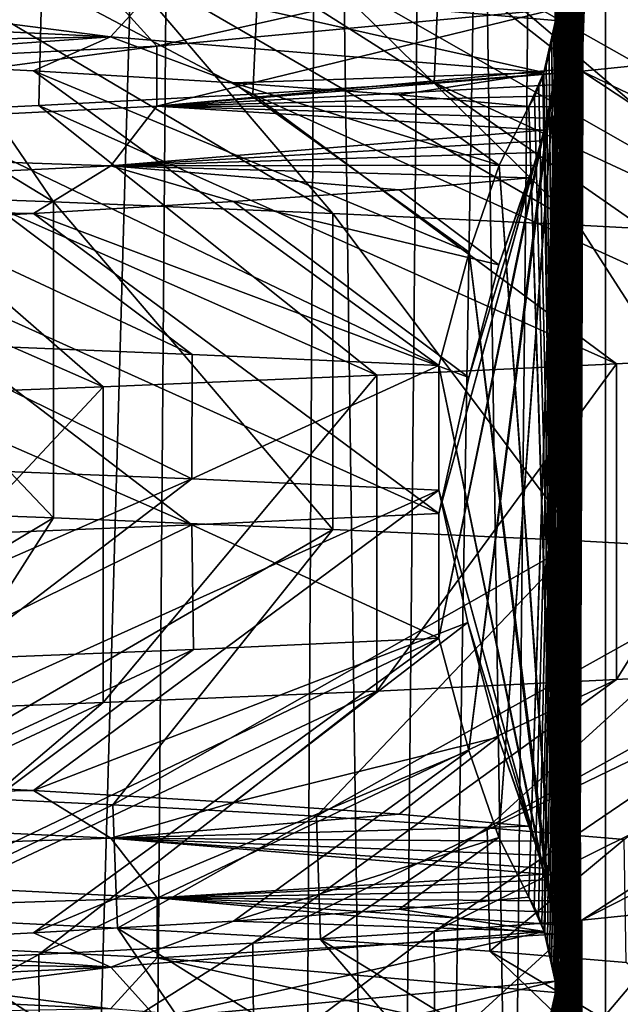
# Model space of a CAD drawing. Header units: millimetres. Extents: x -39.5 to 39.5, y -2 to 94.9.
# Tile 621 of 656: x 11.7 to 13, y 52 to 54. Entities that reach past the tile are written whole.
import ezdxf

# ---------------------------------------------------------------- set-up
doc = ezdxf.new("R2010")
doc.units = ezdxf.units.MM
doc.header["$LTSCALE"] = 65.185185
for name, color, linetype in [('12', 7, 'CONTINUOUS'), ('16', 7, 'CONTINUOUS'), ('175', 7, 'CONTINUOUS'), ('176', 7, 'CONTINUOUS'), ('177', 7, 'CONTINUOUS'), ('460', 7, 'CONTINUOUS'), ('47', 7, 'CONTINUOUS'), ('51', 7, 'CONTINUOUS'), ('528', 7, 'CONTINUOUS'), ('529', 7, 'CONTINUOUS'), ('618', 7, 'CONTINUOUS'), ('619', 7, 'CONTINUOUS'), ('620', 7, 'CONTINUOUS'), ('71', 7, 'CONTINUOUS')]:
    doc.layers.add(name, color=color, linetype=linetype)

msp = doc.modelspace()

# ---------------------------------------------------------------- linework, layer by layer
at = {"layer": '12', "color": 7, "linetype": 'Continuous'}
for points in [[(12.4134, 38.2987, -11.3315), (12.7232, 71, -11.4175), (13.0025, 38.2974, -10.6503), (12.4134, 38.2987, -11.3315)], [(12.7232, 71, -11.4175), (13.4463, 71, -10.5564), (13.0025, 38.2974, -10.6503), (12.7232, 71, -11.4175)]]:
    msp.add_3dface(points, dxfattribs=at)
at = {"layer": '16', "color": 7, "linetype": 'Continuous'}
for points in [[(13.1434, 54.1752, 2.6096), (13.1357, 53.9213, 2.6484), (12.9113, 54.1514, 3.5859), (13.1434, 54.1752, 2.6096)], [(12.9113, 54.1514, 3.5859), (12.9018, 53.8975, 3.62), (12.609, 54.1277, 4.5358), (12.9113, 54.1514, 3.5859)], [(13.1357, 53.9213, 2.6484), (12.9018, 53.8975, 3.62), (12.9113, 54.1514, 3.5859), (13.1357, 53.9213, 2.6484)], [(12.609, 54.1277, 4.5358), (12.5976, 53.8739, 4.5672), (12.2362, 54.104, 5.4622), (12.609, 54.1277, 4.5358)], [(12.9018, 53.8975, 3.62), (12.5976, 53.8739, 4.5672), (12.609, 54.1277, 4.5358), (12.9018, 53.8975, 3.62)], [(12.2362, 54.104, 5.4622), (12.2245, 53.8503, 5.4883), (11.7904, 54.08, 6.3676), (12.2362, 54.104, 5.4622)], [(12.5976, 53.8739, 4.5672), (12.2245, 53.8503, 5.4883), (12.2362, 54.104, 5.4622), (12.5976, 53.8739, 4.5672)], [(11.7904, 54.08, 6.3676), (11.2783, 53.803, 7.2359), (11.2739, 54.0559, 7.2428), (11.7904, 54.08, 6.3676)], [(11.784, 53.8266, 6.3795), (11.2783, 53.803, 7.2359), (11.7904, 54.08, 6.3676), (11.784, 53.8266, 6.3795)], [(12.2245, 53.8503, 5.4883), (11.784, 53.8266, 6.3795), (11.7904, 54.08, 6.3676), (12.2245, 53.8503, 5.4883)], [(11.4524, 52.4114, -6.9572), (11.4587, 52.1581, -6.9469), (11.9362, 52.3878, -6.0899), (11.4524, 52.4114, -6.9572)], [(11.4587, 52.1581, -6.9469), (11.946, 52.1343, -6.0707), (11.9362, 52.3878, -6.0899), (11.4587, 52.1581, -6.9469)], [(11.9362, 52.3878, -6.0899), (11.946, 52.1343, -6.0707), (12.3553, 52.3642, -5.1871), (11.9362, 52.3878, -6.0899)], [(11.946, 52.1343, -6.0707), (12.3636, 52.1106, -5.1674), (12.3553, 52.3642, -5.1871), (11.946, 52.1343, -6.0707)], [(12.3553, 52.3642, -5.1871), (12.3636, 52.1106, -5.1674), (12.7067, 52.3405, -4.2544), (12.3553, 52.3642, -5.1871)], [(12.3636, 52.1106, -5.1674), (12.7123, 52.087, -4.2375), (12.7067, 52.3405, -4.2544), (12.3636, 52.1106, -5.1674)], [(12.7067, 52.3405, -4.2544), (12.7123, 52.087, -4.2375), (12.9884, 52.3167, -3.2956), (12.7067, 52.3405, -4.2544)], [(12.7123, 52.087, -4.2375), (12.9928, 52.0633, -3.2782), (12.9884, 52.3167, -3.2956), (12.7123, 52.087, -4.2375)], [(13.1357, 52.1743, 2.6484), (12.9019, 51.8975, 3.6196), (12.9018, 52.1506, 3.62), (13.1357, 52.1743, 2.6484)], [(13.1346, 51.9211, 2.6536), (12.9019, 51.8975, 3.6196), (13.1357, 52.1743, 2.6484), (13.1346, 51.9211, 2.6536)], [(12.9018, 52.1506, 3.62), (12.5989, 51.874, 4.5637), (12.5976, 52.1269, 4.5672), (12.9018, 52.1506, 3.62)], [(12.9019, 51.8975, 3.6196), (12.5989, 51.874, 4.5637), (12.9018, 52.1506, 3.62), (12.9019, 51.8975, 3.6196)], [(12.5976, 52.1269, 4.5672), (12.2266, 51.8504, 5.4836), (12.2245, 52.1033, 5.4883), (12.5976, 52.1269, 4.5672)], [(12.5989, 51.874, 4.5637), (12.2266, 51.8504, 5.4836), (12.5976, 52.1269, 4.5672), (12.5989, 51.874, 4.5637)], [(12.2245, 52.1033, 5.4883), (11.7853, 51.8267, 6.377), (11.784, 52.0797, 6.3795), (12.2245, 52.1033, 5.4883)], [(12.2266, 51.8504, 5.4836), (11.7853, 51.8267, 6.377), (12.2245, 52.1033, 5.4883), (12.2266, 51.8504, 5.4836)], [(11.7853, 51.8267, 6.377), (11.2775, 51.803, 7.2373), (11.784, 52.0797, 6.3795), (11.7853, 51.8267, 6.377)], [(11.784, 52.0797, 6.3795), (11.2775, 51.803, 7.2373), (11.2783, 52.0561, 7.2359), (11.784, 52.0797, 6.3795)]]:
    msp.add_3dface(points, dxfattribs=at)
at = {"layer": '175', "color": 7, "linetype": 'Continuous'}
for points in [[(11.4524, 54.1584, -6.9572), (10.906, 54.1819, -7.7858), (11.8146, 53.6282, -8.1448), (11.4524, 54.1584, -6.9572)], [(11.8146, 53.6282, -8.1448), (10.906, 54.1819, -7.7858), (11.1742, 53.652, -9.0033), (11.8146, 53.6282, -8.1448)], [(11.9362, 54.1348, -6.0899), (11.4524, 54.1584, -6.9572), (12.3892, 53.6045, -7.2409), (11.9362, 54.1348, -6.0899)], [(12.3892, 53.6045, -7.2409), (11.4524, 54.1584, -6.9572), (11.8146, 53.6282, -8.1448), (12.3892, 53.6045, -7.2409)], [(12.3553, 54.1111, -5.1871), (11.9362, 54.1348, -6.0899), (12.8948, 53.5807, -6.2966), (12.3553, 54.1111, -5.1871)], [(12.8948, 53.5807, -6.2966), (11.9362, 54.1348, -6.0899), (12.3892, 53.6045, -7.2409), (12.8948, 53.5807, -6.2966)], [(12.7067, 54.0874, -4.2544), (12.3553, 54.1111, -5.1871), (13.3285, 53.5569, -5.3173), (12.7067, 54.0874, -4.2544)], [(13.3285, 53.5569, -5.3173), (12.3553, 54.1111, -5.1871), (12.8948, 53.5807, -6.2966), (13.3285, 53.5569, -5.3173)], [(12.9884, 54.0637, -3.2956), (12.7067, 54.0874, -4.2544), (13.688, 53.5332, -4.3083), (12.9884, 54.0637, -3.2956)], [(13.688, 53.5332, -4.3083), (12.7067, 54.0874, -4.2544), (13.3285, 53.5569, -5.3173), (13.688, 53.5332, -4.3083)], [(12.9018, 53.8975, 3.62), (13.1357, 53.9213, 2.6484), (14.0114, 53.3668, 3.0989), (12.9018, 53.8975, 3.62)], [(12.5976, 53.8739, 4.5672), (12.9018, 53.8975, 3.62), (13.7412, 53.3431, 4.1354), (12.5976, 53.8739, 4.5672)], [(13.7412, 53.3431, 4.1354), (12.9018, 53.8975, 3.62), (14.0114, 53.3668, 3.0989), (13.7412, 53.3431, 4.1354)], [(12.2245, 53.8503, 5.4883), (12.5976, 53.8739, 4.5672), (13.3945, 53.3193, 5.1488), (12.2245, 53.8503, 5.4883)], [(13.3945, 53.3193, 5.1488), (12.5976, 53.8739, 4.5672), (13.7412, 53.3431, 4.1354), (13.3945, 53.3193, 5.1488)], [(11.784, 53.8266, 6.3795), (12.2245, 53.8503, 5.4883), (12.9731, 53.2955, 6.1335), (11.784, 53.8266, 6.3795)], [(12.9731, 53.2955, 6.1335), (12.2245, 53.8503, 5.4883), (13.3945, 53.3193, 5.1488), (12.9731, 53.2955, 6.1335)], [(11.2783, 53.803, 7.2359), (11.784, 53.8266, 6.3795), (12.4795, 53.2718, 7.0841), (11.2783, 53.803, 7.2359)], [(12.4795, 53.2718, 7.0841), (11.784, 53.8266, 6.3795), (12.9731, 53.2955, 6.1335), (12.4795, 53.2718, 7.0841)], [(10.7065, 53.7792, 8.058), (11.2783, 53.803, 7.2359), (11.9164, 53.248, 7.9952), (10.7065, 53.7792, 8.058)], [(11.9164, 53.248, 7.9952), (11.2783, 53.803, 7.2359), (12.4795, 53.2718, 7.0841), (11.9164, 53.248, 7.9952)], [(11.2868, 53.2242, 8.8617), (10.7065, 53.7792, 8.058), (11.9164, 53.248, 7.9952), (11.2868, 53.2242, 8.8617)], [(11.946, 52.1343, -6.0707), (11.4587, 52.1581, -6.9469), (12.3018, 51.6083, -7.3884), (11.946, 52.1343, -6.0707)], [(12.3018, 51.6083, -7.3884), (11.4587, 52.1581, -6.9469), (11.7164, 51.632, -8.2854), (12.3018, 51.6083, -7.3884)], [(12.3636, 52.1106, -5.1674), (11.946, 52.1343, -6.0707), (12.8186, 51.5845, -6.4502), (12.3636, 52.1106, -5.1674)], [(12.8186, 51.5845, -6.4502), (11.946, 52.1343, -6.0707), (12.3018, 51.6083, -7.3884), (12.8186, 51.5845, -6.4502)], [(12.7123, 52.087, -4.2375), (12.3636, 52.1106, -5.1674), (13.264, 51.5607, -5.4761), (12.7123, 52.087, -4.2375)], [(13.264, 51.5607, -5.4761), (12.3636, 52.1106, -5.1674), (12.8186, 51.5845, -6.4502), (13.264, 51.5607, -5.4761)], [(12.9928, 52.0633, -3.2782), (12.7123, 52.087, -4.2375), (13.6355, 51.537, -4.4715), (12.9928, 52.0633, -3.2782)], [(13.6355, 51.537, -4.4715), (12.7123, 52.087, -4.2375), (13.264, 51.5607, -5.4761), (13.6355, 51.537, -4.4715)]]:
    msp.add_3dface(points, dxfattribs=at)
at = {"layer": '176', "color": 7, "linetype": 'Continuous'}
for points in [[(11.8146, 53.6282, -8.1448), (11.1742, 53.652, -9.0033), (11.8146, 52.9782, -8.1448), (11.8146, 53.6282, -8.1448)], [(11.8146, 52.9782, -8.1448), (11.1742, 53.652, -9.0033), (11.1742, 53.002, -9.0033), (11.8146, 52.9782, -8.1448)], [(12.3892, 53.6045, -7.2409), (11.8146, 53.6282, -8.1448), (12.3892, 52.9545, -7.2409), (12.3892, 53.6045, -7.2409)], [(12.3892, 52.9545, -7.2409), (11.8146, 53.6282, -8.1448), (11.8146, 52.9782, -8.1448), (12.3892, 52.9545, -7.2409)], [(12.8948, 53.5807, -6.2966), (12.3892, 53.6045, -7.2409), (12.8948, 52.9307, -6.2966), (12.8948, 53.5807, -6.2966)], [(12.8948, 52.9307, -6.2966), (12.3892, 53.6045, -7.2409), (12.3892, 52.9545, -7.2409), (12.8948, 52.9307, -6.2966)], [(13.3285, 53.5569, -5.3173), (12.8948, 53.5807, -6.2966), (13.3285, 52.9069, -5.3173), (13.3285, 53.5569, -5.3173)], [(13.3285, 52.9069, -5.3173), (12.8948, 53.5807, -6.2966), (12.8948, 52.9307, -6.2966), (13.3285, 52.9069, -5.3173)], [(12.9731, 53.2955, 6.1335), (13.3945, 53.3193, 5.1488), (12.9731, 52.6455, 6.1335), (12.9731, 53.2955, 6.1335)], [(12.9731, 52.6455, 6.1335), (13.3945, 53.3193, 5.1488), (13.3945, 52.6693, 5.1488), (12.9731, 52.6455, 6.1335)], [(12.4795, 53.2718, 7.0841), (12.9731, 53.2955, 6.1335), (12.4795, 52.6218, 7.0841), (12.4795, 53.2718, 7.0841)], [(12.4795, 52.6218, 7.0841), (12.9731, 53.2955, 6.1335), (12.9731, 52.6455, 6.1335), (12.4795, 52.6218, 7.0841)], [(11.9164, 53.248, 7.9952), (12.4795, 53.2718, 7.0841), (11.9164, 52.598, 7.9952), (11.9164, 53.248, 7.9952)], [(11.9164, 52.598, 7.9952), (12.4795, 53.2718, 7.0841), (12.4795, 52.6218, 7.0841), (11.9164, 52.598, 7.9952)], [(11.2868, 53.2242, 8.8617), (11.9164, 53.248, 7.9952), (11.2868, 52.5742, 8.8617), (11.2868, 53.2242, 8.8617)], [(11.2868, 52.5742, 8.8617), (11.9164, 53.248, 7.9952), (11.9164, 52.598, 7.9952), (11.2868, 52.5742, 8.8617)]]:
    msp.add_3dface(points, dxfattribs=at)
at = {"layer": '177', "color": 7, "linetype": 'Continuous'}
for points in [[(10.906, 52.435, -7.7858), (11.8146, 52.9782, -8.1448), (11.1742, 53.002, -9.0033), (10.906, 52.435, -7.7858)], [(10.906, 52.435, -7.7858), (11.4524, 52.4114, -6.9572), (11.8146, 52.9782, -8.1448), (10.906, 52.435, -7.7858)], [(11.4524, 52.4114, -6.9572), (12.3892, 52.9545, -7.2409), (11.8146, 52.9782, -8.1448), (11.4524, 52.4114, -6.9572)], [(11.4524, 52.4114, -6.9572), (11.9362, 52.3878, -6.0899), (12.3892, 52.9545, -7.2409), (11.4524, 52.4114, -6.9572)], [(11.9362, 52.3878, -6.0899), (12.8948, 52.9307, -6.2966), (12.3892, 52.9545, -7.2409), (11.9362, 52.3878, -6.0899)], [(11.9362, 52.3878, -6.0899), (12.3553, 52.3642, -5.1871), (12.8948, 52.9307, -6.2966), (11.9362, 52.3878, -6.0899)], [(12.3553, 52.3642, -5.1871), (13.3285, 52.9069, -5.3173), (12.8948, 52.9307, -6.2966), (12.3553, 52.3642, -5.1871)], [(12.3553, 52.3642, -5.1871), (12.7067, 52.3405, -4.2544), (13.3285, 52.9069, -5.3173), (12.3553, 52.3642, -5.1871)], [(12.7067, 52.3405, -4.2544), (13.688, 52.8832, -4.3083), (13.3285, 52.9069, -5.3173), (12.7067, 52.3405, -4.2544)], [(12.7067, 52.3405, -4.2544), (12.9884, 52.3167, -3.2956), (13.688, 52.8832, -4.3083), (12.7067, 52.3405, -4.2544)], [(13.1357, 52.1743, 2.6484), (12.9018, 52.1506, 3.62), (14.0114, 52.7168, 3.0989), (13.1357, 52.1743, 2.6484)], [(12.9018, 52.1506, 3.62), (13.7412, 52.6931, 4.1354), (14.0114, 52.7168, 3.0989), (12.9018, 52.1506, 3.62)], [(12.9018, 52.1506, 3.62), (12.5976, 52.1269, 4.5672), (13.7412, 52.6931, 4.1354), (12.9018, 52.1506, 3.62)], [(12.5976, 52.1269, 4.5672), (13.3945, 52.6693, 5.1488), (13.7412, 52.6931, 4.1354), (12.5976, 52.1269, 4.5672)], [(12.5976, 52.1269, 4.5672), (12.2245, 52.1033, 5.4883), (13.3945, 52.6693, 5.1488), (12.5976, 52.1269, 4.5672)], [(12.2245, 52.1033, 5.4883), (12.9731, 52.6455, 6.1335), (13.3945, 52.6693, 5.1488), (12.2245, 52.1033, 5.4883)], [(12.2245, 52.1033, 5.4883), (11.784, 52.0797, 6.3795), (12.9731, 52.6455, 6.1335), (12.2245, 52.1033, 5.4883)], [(11.784, 52.0797, 6.3795), (12.4795, 52.6218, 7.0841), (12.9731, 52.6455, 6.1335), (11.784, 52.0797, 6.3795)], [(11.784, 52.0797, 6.3795), (11.2783, 52.0561, 7.2359), (12.4795, 52.6218, 7.0841), (11.784, 52.0797, 6.3795)], [(11.2783, 52.0561, 7.2359), (11.9164, 52.598, 7.9952), (12.4795, 52.6218, 7.0841), (11.2783, 52.0561, 7.2359)], [(11.2783, 52.0561, 7.2359), (10.7065, 52.0323, 8.058), (11.9164, 52.598, 7.9952), (11.2783, 52.0561, 7.2359)], [(10.7065, 52.0323, 8.058), (11.2868, 52.5742, 8.8617), (11.9164, 52.598, 7.9952), (10.7065, 52.0323, 8.058)]]:
    msp.add_3dface(points, dxfattribs=at)
at = {"layer": '460', "linetype": 'Continuous'}
for points in [[(11.5255, 53.0814, -8.2948), (11.5267, 53.3377, -8.293), (12.0987, 53.0582, -7.4339), (11.5255, 53.0814, -8.2948)], [(11.5267, 53.3377, -8.293), (12.0994, 53.3145, -7.4326), (12.0987, 53.0582, -7.4339), (11.5267, 53.3377, -8.293)], [(12.0994, 53.3145, -7.4326), (12.6076, 53.2914, -6.5337), (12.0987, 53.0582, -7.4339), (12.0994, 53.3145, -7.4326)], [(12.6076, 53.2914, -6.5337), (12.6076, 53.035, -6.5337), (12.0987, 53.0582, -7.4339), (12.6076, 53.2914, -6.5337)], [(12.6076, 52.987, 6.5337), (12.099, 52.9638, 7.4332), (12.6076, 52.7306, 6.5337), (12.6076, 52.987, 6.5337)], [(12.099, 52.9638, 7.4332), (11.5263, 52.9407, 8.2936), (11.5338, 52.6846, 8.2832), (12.099, 52.9638, 7.4332)], [(12.1024, 52.7076, 7.4277), (12.099, 52.9638, 7.4332), (11.5338, 52.6846, 8.2832), (12.1024, 52.7076, 7.4277)], [(12.6076, 52.7306, 6.5337), (12.099, 52.9638, 7.4332), (12.1024, 52.7076, 7.4277), (12.6076, 52.7306, 6.5337)]]:
    msp.add_3dface(points, dxfattribs=at)
at = {"layer": '47', "color": 7, "linetype": 'Continuous'}
for points in [[(11.3428, 71, -13.2178), (12.1789, 71, -12.4517), (11.1708, 38.2971, -12.9442), (11.3428, 71, -13.2178)], [(11.1708, 38.2971, -12.9442), (12.1789, 71, -12.4517), (11.922, 38.2971, -12.2557), (11.1708, 38.2971, -12.9442)], [(12.1789, 71, -12.4517), (12.6296, 38.2987, -11.5253), (11.922, 38.2971, -12.2557), (12.1789, 71, -12.4517)], [(12.1789, 71, -12.4517), (12.9633, 71, -11.6328), (12.6296, 38.2987, -11.5253), (12.1789, 71, -12.4517)]]:
    msp.add_3dface(points, dxfattribs=at)
at = {"layer": '51', "color": 7, "linetype": 'Continuous'}
for points in [[(12.4517, 71, 12.1789), (11.6328, 71, 12.9633), (11.5253, 38.2987, 12.6296), (12.4517, 71, 12.1789)], [(12.4517, 71, 12.1789), (11.5253, 38.2987, 12.6296), (12.2557, 38.2971, 11.922), (12.4517, 71, 12.1789)], [(12.9442, 38.2971, 11.1708), (12.4517, 71, 12.1789), (12.2557, 38.2971, 11.922), (12.9442, 38.2971, 11.1708)], [(13.2178, 71, 11.3428), (12.4517, 71, 12.1789), (12.9442, 38.2971, 11.1708), (13.2178, 71, 11.3428)], [(13.586, 38.2987, 10.3807), (13.2178, 71, 11.3428), (12.9442, 38.2971, 11.1708), (13.586, 38.2987, 10.3807)]]:
    msp.add_3dface(points, dxfattribs=at)
at = {"layer": '528', "linetype": 'Continuous'}
for points in [[(12.8442, 48.0424, 2.0183), (12.95, 67), (12.8401, 48.0654, 2.0979), (12.8442, 48.0424, 2.0183)], [(12.8401, 48.0654, 2.0979), (12.95, 67), (12.8503, 49.9766, 1.9023), (12.8401, 48.0654, 2.0979)], [(12.8442, 50.0424, 2.0183), (12.95, 67), (12.8401, 50.0654, 2.0979), (12.8442, 50.0424, 2.0183)], [(12.8401, 50.0654, 2.0979), (12.95, 67), (12.8503, 51.9766, 1.9023), (12.8401, 50.0654, 2.0979)], [(12.8442, 52.0424, 2.0183), (12.95, 67), (12.8401, 52.0654, 2.0979), (12.8442, 52.0424, 2.0183)], [(12.8401, 52.0654, 2.0979), (12.95, 67), (12.8505, 53.9599, 1.899), (12.8401, 52.0654, 2.0979)], [(12.8475, 38.0187, 1.9567), (12.95, 67), (12.8436, 38.046, 2.0295), (12.8475, 38.0187, 1.9567)], [(12.8436, 38.046, 2.0295), (12.95, 67), (12.8503, 39.9766, 1.9023), (12.8436, 38.046, 2.0295)], [(12.8474, 44.0192, 1.958), (12.95, 67), (12.8438, 44.0451, 2.0267), (12.8474, 44.0192, 1.958)], [(12.8438, 44.0451, 2.0267), (12.95, 67), (12.8503, 45.9766, 1.9023), (12.8438, 44.0451, 2.0267)], [(12.8467, 40.0248, 1.9707), (12.95, 67), (12.8442, 40.0424, 2.0183), (12.8467, 40.0248, 1.9707)], [(12.8442, 40.0424, 2.0183), (12.95, 67), (12.8503, 41.9766, 1.9023), (12.8442, 40.0424, 2.0183)], [(12.8467, 42.0248, 1.9707), (12.95, 67), (12.8442, 42.0424, 2.0183), (12.8467, 42.0248, 1.9707)], [(12.8442, 42.0424, 2.0183), (12.95, 67), (12.8501, 43.9849, 1.907), (12.8442, 42.0424, 2.0183)], [(12.8467, 46.0248, 1.9707), (12.95, 67), (12.8442, 46.0424, 2.0183), (12.8467, 46.0248, 1.9707)], [(12.8442, 46.0424, 2.0183), (12.95, 67), (12.8503, 47.9766, 1.9023), (12.8442, 46.0424, 2.0183)], [(12.8467, 48.0248, 1.9707), (12.95, 67), (12.8442, 48.0424, 2.0183), (12.8467, 48.0248, 1.9707)], [(12.8467, 50.0248, 1.9707), (12.95, 67), (12.8442, 50.0424, 2.0183), (12.8467, 50.0248, 1.9707)], [(12.8467, 52.0248, 1.9707), (12.95, 67), (12.8442, 52.0424, 2.0183), (12.8467, 52.0248, 1.9707)], [(12.8478, 40.0153, 1.9499), (12.95, 67), (12.8467, 40.0248, 1.9707), (12.8478, 40.0153, 1.9499)], [(12.8478, 42.0153, 1.9499), (12.95, 67), (12.8467, 42.0248, 1.9707), (12.8478, 42.0153, 1.9499)], [(12.8478, 46.0153, 1.9499), (12.95, 67), (12.8467, 46.0248, 1.9707), (12.8478, 46.0153, 1.9499)], [(12.8478, 48.0153, 1.9499), (12.95, 67), (12.8467, 48.0248, 1.9707), (12.8478, 48.0153, 1.9499)], [(12.8478, 50.0153, 1.9499), (12.95, 67), (12.8467, 50.0248, 1.9707), (12.8478, 50.0153, 1.9499)], [(12.8478, 52.0153, 1.9499), (12.95, 67), (12.8467, 52.0248, 1.9707), (12.8478, 52.0153, 1.9499)], [(12.8501, 43.9849, 1.907), (12.95, 67), (12.8474, 44.0192, 1.958), (12.8501, 43.9849, 1.907)], [(12.95, 38), (12.95, 67), (12.8475, 38.0187, 1.9567), (12.95, 38)], [(12.8503, 39.9766, 1.9023), (12.95, 67), (12.8478, 40.0153, 1.9499), (12.8503, 39.9766, 1.9023)], [(12.8503, 41.9766, 1.9023), (12.95, 67), (12.8478, 42.0153, 1.9499), (12.8503, 41.9766, 1.9023)], [(12.8503, 45.9766, 1.9023), (12.95, 67), (12.8478, 46.0153, 1.9499), (12.8503, 45.9766, 1.9023)], [(12.8503, 47.9766, 1.9023), (12.95, 67), (12.8478, 48.0153, 1.9499), (12.8503, 47.9766, 1.9023)], [(12.8503, 49.9766, 1.9023), (12.95, 67), (12.8478, 50.0153, 1.9499), (12.8503, 49.9766, 1.9023)], [(12.8503, 51.9766, 1.9023), (12.95, 67), (12.8478, 52.0153, 1.9499), (12.8503, 51.9766, 1.9023)], [(12.8505, 53.9599, 1.899), (12.95, 67), (12.8488, 54.0048, 1.9309), (12.8505, 53.9599, 1.899)], [(12.7927, 52.1975, 3.001), (12.8034, 52.1788, 2.798), (12.8505, 53.9599, 1.899), (12.7927, 52.1975, 3.001)], [(12.8487, 53.9204, 1.9337), (12.7927, 52.1975, 3.001), (12.8505, 53.9599, 1.899), (12.8487, 53.9204, 1.9337)], [(12.8034, 52.1788, 2.798), (12.8122, 52.1593, 2.6303), (12.8505, 53.9599, 1.899), (12.8034, 52.1788, 2.798)], [(12.8122, 52.1593, 2.6303), (12.8194, 52.1403, 2.4914), (12.8505, 53.9599, 1.899), (12.8122, 52.1593, 2.6303)], [(12.8194, 52.1403, 2.4914), (12.8238, 52.1273, 2.4074), (12.8505, 53.9599, 1.899), (12.8194, 52.1403, 2.4914)], [(12.8238, 52.1273, 2.4074), (12.8255, 52.1219, 2.3749), (12.8505, 53.9599, 1.899), (12.8238, 52.1273, 2.4074)], [(12.8255, 52.1219, 2.3749), (12.8308, 52.1041, 2.2745), (12.8505, 53.9599, 1.899), (12.8255, 52.1219, 2.3749)], [(12.8308, 52.1041, 2.2745), (12.8355, 52.0857, 2.184), (12.8505, 53.9599, 1.899), (12.8308, 52.1041, 2.2745)], [(12.8355, 52.0857, 2.184), (12.8401, 52.0654, 2.0979), (12.8505, 53.9599, 1.899), (12.8355, 52.0857, 2.184)], [(12.7307, 52.3204, 4.1854), (12.7927, 52.1975, 3.001), (12.8487, 53.9204, 1.9337), (12.7307, 52.3204, 4.1854)], [(12.8467, 53.8998, 1.9717), (12.7307, 52.3204, 4.1854), (12.8487, 53.9204, 1.9337), (12.8467, 53.8998, 1.9717)], [(12.6689, 52.4998, 5.3634), (12.7307, 52.3204, 4.1854), (12.8458, 53.8928, 1.9874), (12.6689, 52.4998, 5.3634)], [(12.8426, 53.869, 2.0498), (12.6689, 52.4998, 5.3634), (12.8458, 53.8928, 1.9874), (12.8426, 53.869, 2.0498)], [(12.8458, 53.8928, 1.9874), (12.7307, 52.3204, 4.1854), (12.8467, 53.8998, 1.9717), (12.8458, 53.8928, 1.9874)], [(12.8388, 53.8463, 2.1218), (12.6689, 52.4998, 5.3634), (12.8426, 53.869, 2.0498), (12.8388, 53.8463, 2.1218)], [(12.8345, 53.8237, 2.2042), (12.6689, 52.4998, 5.3634), (12.8388, 53.8463, 2.1218), (12.8345, 53.8237, 2.2042)], [(12.6076, 52.7306, 6.5337), (12.6689, 52.4998, 5.3634), (12.8345, 53.8237, 2.2042), (12.6076, 52.7306, 6.5337)], [(12.8296, 53.8008, 2.2977), (12.6076, 52.7306, 6.5337), (12.8345, 53.8237, 2.2042), (12.8296, 53.8008, 2.2977)], [(12.8237, 53.776, 2.4102), (12.6076, 52.7306, 6.5337), (12.8296, 53.8008, 2.2977), (12.8237, 53.776, 2.4102)], [(12.8179, 53.754, 2.5202), (12.6076, 52.7306, 6.5337), (12.8237, 53.776, 2.4102), (12.8179, 53.754, 2.5202)], [(12.6076, 52.987, 6.5337), (12.6076, 52.7306, 6.5337), (12.8179, 53.754, 2.5202), (12.6076, 52.987, 6.5337)], [(12.8109, 53.7297, 2.6536), (12.6076, 52.987, 6.5337), (12.8179, 53.754, 2.5202), (12.8109, 53.7297, 2.6536)], [(12.6688, 53.2668, 5.3656), (12.6076, 52.987, 6.5337), (12.8109, 53.7297, 2.6536), (12.6688, 53.2668, 5.3656)], [(12.8027, 53.7042, 2.8112), (12.6688, 53.2668, 5.3656), (12.8109, 53.7297, 2.6536), (12.8027, 53.7042, 2.8112)], [(12.7306, 53.4992, 4.1865), (12.6688, 53.2668, 5.3656), (12.8027, 53.7042, 2.8112), (12.7306, 53.4992, 4.1865)], [(12.7927, 53.6778, 3.001), (12.7306, 53.4992, 4.1865), (12.8027, 53.7042, 2.8112), (12.7927, 53.6778, 3.001)]]:
    msp.add_3dface(points, dxfattribs=at)
at = {"layer": '529', "linetype": 'Continuous'}
for points in [[(12.8452, 67, -2.0005), (12.95, 67), (12.95, 38), (12.8452, 67, -2.0005)], [(12.8452, 67, -2.0005), (12.95, 38), (12.85, 64.0799, -1.9079), (12.8452, 67, -2.0005)], [(12.85, 64.0799, -1.9079), (12.95, 38), (12.8499, 64.0335, -1.9103), (12.85, 64.0799, -1.9079)], [(12.8499, 64.0335, -1.9103), (12.95, 38), (12.8473, 64.0017, -1.9603), (12.8499, 64.0335, -1.9103)], [(12.8473, 64.0017, -1.9603), (12.95, 38), (12.844, 63.9781, -2.023), (12.8473, 64.0017, -1.9603)], [(12.844, 63.9781, -2.023), (12.95, 38), (12.8501, 62.0769, -1.9058), (12.844, 63.9781, -2.023)], [(12.8501, 62.0769, -1.9058), (12.95, 38), (12.8497, 62.0307, -1.913), (12.8501, 62.0769, -1.9058)], [(12.8497, 62.0307, -1.913), (12.95, 38), (12.8471, 62, -1.9643), (12.8497, 62.0307, -1.913)], [(12.8471, 62, -1.9643), (12.95, 38), (12.8437, 61.9765, -2.0279), (12.8471, 62, -1.9643)], [(12.8437, 61.9765, -2.0279), (12.95, 38), (12.85, 60.0799, -1.9079), (12.8437, 61.9765, -2.0279)], [(12.85, 60.0799, -1.9079), (12.95, 38), (12.8499, 60.0335, -1.9103), (12.85, 60.0799, -1.9079)], [(12.8499, 60.0335, -1.9103), (12.95, 38), (12.8473, 60.0017, -1.9603), (12.8499, 60.0335, -1.9103)], [(12.8473, 60.0017, -1.9603), (12.95, 38), (12.844, 59.978, -2.023), (12.8473, 60.0017, -1.9603)], [(12.844, 59.978, -2.023), (12.95, 38), (12.85, 58.0799, -1.9079), (12.844, 59.978, -2.023)], [(12.85, 58.0799, -1.9079), (12.95, 38), (12.8499, 58.0335, -1.9103), (12.85, 58.0799, -1.9079)], [(12.8499, 58.0335, -1.9103), (12.95, 38), (12.8473, 58.0017, -1.9603), (12.8499, 58.0335, -1.9103)], [(12.8473, 58.0017, -1.9603), (12.95, 38), (12.844, 57.9781, -2.023), (12.8473, 58.0017, -1.9603)], [(12.844, 57.9781, -2.023), (12.95, 38), (12.8503, 56.0703, -1.9018), (12.844, 57.9781, -2.023)], [(12.8503, 56.0703, -1.9018), (12.95, 38), (12.8493, 56.0241, -1.9209), (12.8503, 56.0703, -1.9018)], [(12.8493, 56.0241, -1.9209), (12.95, 38), (12.8467, 55.9969, -1.9713), (12.8493, 56.0241, -1.9209)], [(12.8467, 55.9969, -1.9713), (12.95, 38), (12.8425, 55.9695, -2.0508), (12.8467, 55.9969, -1.9713)], [(12.8425, 55.9695, -2.0508), (12.95, 38), (12.85, 54.0799, -1.9079), (12.8425, 55.9695, -2.0508)], [(12.85, 54.0799, -1.9079), (12.95, 38), (12.8499, 54.0335, -1.9103), (12.85, 54.0799, -1.9079)], [(12.8499, 54.0335, -1.9103), (12.95, 38), (12.8473, 54.0017, -1.9603), (12.8499, 54.0335, -1.9103)], [(12.8473, 54.0017, -1.9603), (12.95, 38), (12.844, 53.9781, -2.023), (12.8473, 54.0017, -1.9603)], [(12.844, 53.9781, -2.023), (12.95, 38), (12.8398, 53.9555, -2.1022), (12.844, 53.9781, -2.023)], [(12.8346, 53.9325, -2.2017), (12.8398, 53.9555, -2.1022), (12.85, 52.0799, -1.9079), (12.8346, 53.9325, -2.2017)], [(12.8398, 53.9555, -2.1022), (12.95, 38), (12.85, 52.0799, -1.9079), (12.8398, 53.9555, -2.1022)], [(12.8283, 53.9091, -2.3228), (12.8346, 53.9325, -2.2017), (12.85, 52.0799, -1.9079), (12.8283, 53.9091, -2.3228)], [(12.821, 53.8863, -2.4612), (12.8237, 53.8943, -2.4099), (12.85, 52.0799, -1.9079), (12.821, 53.8863, -2.4612)], [(12.8237, 53.8943, -2.4099), (12.8283, 53.9091, -2.3228), (12.85, 52.0799, -1.9079), (12.8237, 53.8943, -2.4099)], [(12.8131, 53.8649, -2.613), (12.821, 53.8863, -2.4612), (12.85, 52.0799, -1.9079), (12.8131, 53.8649, -2.613)], [(12.8039, 53.8442, -2.7882), (12.8131, 53.8649, -2.613), (12.85, 52.0799, -1.9079), (12.8039, 53.8442, -2.7882)], [(12.7927, 53.8245, -3.001), (12.8039, 53.8442, -2.7882), (12.85, 52.0799, -1.9079), (12.7927, 53.8245, -3.001)], [(12.7315, 53.7036, -4.1702), (12.7927, 53.8245, -3.001), (12.8476, 52.1139, -1.9548), (12.7315, 53.7036, -4.1702)], [(12.8476, 52.1139, -1.9548), (12.7927, 53.8245, -3.001), (12.85, 52.0799, -1.9079), (12.8476, 52.1139, -1.9548)], [(12.6697, 53.5248, -5.3485), (12.7315, 53.7036, -4.1702), (12.8443, 52.1414, -2.0178), (12.6697, 53.5248, -5.3485)], [(12.8443, 52.1414, -2.0178), (12.7315, 53.7036, -4.1702), (12.8468, 52.1215, -1.9701), (12.8443, 52.1414, -2.0178)], [(12.8468, 52.1215, -1.9701), (12.7315, 53.7036, -4.1702), (12.8476, 52.1139, -1.9548), (12.8468, 52.1215, -1.9701)], [(12.6076, 53.2914, -6.5337), (12.6697, 53.5248, -5.3485), (12.8317, 52.2116, -2.2573), (12.6076, 53.2914, -6.5337)], [(12.8317, 52.2116, -2.2573), (12.6697, 53.5248, -5.3485), (12.8361, 52.19, -2.1729), (12.8317, 52.2116, -2.2573)], [(12.8361, 52.19, -2.1729), (12.6697, 53.5248, -5.3485), (12.8404, 52.1667, -2.0921), (12.8361, 52.19, -2.1729)], [(12.8404, 52.1667, -2.0921), (12.6697, 53.5248, -5.3485), (12.8443, 52.1414, -2.0178), (12.8404, 52.1667, -2.0921)], [(12.6076, 53.035, -6.5337), (12.6076, 53.2914, -6.5337), (12.8208, 52.2574, -2.4657), (12.6076, 53.035, -6.5337)], [(12.8208, 52.2574, -2.4657), (12.6076, 53.2914, -6.5337), (12.8239, 52.2453, -2.4066), (12.8208, 52.2574, -2.4657)], [(12.8239, 52.2453, -2.4066), (12.6076, 53.2914, -6.5337), (12.8267, 52.2335, -2.3522), (12.8239, 52.2453, -2.4066)], [(12.8267, 52.2335, -2.3522), (12.6076, 53.2914, -6.5337), (12.8317, 52.2116, -2.2573), (12.8267, 52.2335, -2.3522)], [(12.667, 52.7628, -5.3997), (12.6076, 53.035, -6.5337), (12.8134, 52.284, -2.6061), (12.667, 52.7628, -5.3997)], [(12.8134, 52.284, -2.6061), (12.6076, 53.035, -6.5337), (12.8208, 52.2574, -2.4657), (12.8134, 52.284, -2.6061)], [(12.7292, 52.5273, -4.2122), (12.667, 52.7628, -5.3997), (12.8042, 52.3133, -2.7817), (12.7292, 52.5273, -4.2122)], [(12.8042, 52.3133, -2.7817), (12.667, 52.7628, -5.3997), (12.8134, 52.284, -2.6061), (12.8042, 52.3133, -2.7817)], [(12.7927, 52.3442, -3.001), (12.7292, 52.5273, -4.2122), (12.8042, 52.3133, -2.7817), (12.7927, 52.3442, -3.001)], [(12.85, 52.0799, -1.9079), (12.95, 38), (12.8499, 52.0335, -1.9103), (12.85, 52.0799, -1.9079)], [(12.8499, 52.0335, -1.9103), (12.95, 38), (12.8473, 52.0017, -1.9603), (12.8499, 52.0335, -1.9103)], [(12.8473, 52.0017, -1.9603), (12.95, 38), (12.844, 51.978, -2.023), (12.8473, 52.0017, -1.9603)], [(12.844, 51.978, -2.023), (12.95, 38), (12.8398, 51.9555, -2.1022), (12.844, 51.978, -2.023)]]:
    msp.add_3dface(points, dxfattribs=at)
at = {"layer": '618', "linetype": 'Continuous'}
for points in [[(11.5255, 53.0814, -8.2948), (12.0987, 53.0582, -7.4339), (10.7447, 52.4661, -7.5639), (11.5255, 53.0814, -8.2948)], [(10.7447, 52.4661, -7.5639), (12.0987, 53.0582, -7.4339), (11.2919, 52.4417, -6.7195), (10.7447, 52.4661, -7.5639)], [(12.0987, 53.0582, -7.4339), (12.6076, 53.035, -6.5337), (11.2919, 52.4417, -6.7195), (12.0987, 53.0582, -7.4339)], [(11.2919, 52.4417, -6.7195), (12.6076, 53.035, -6.5337), (11.773, 52.4173, -5.8358), (11.2919, 52.4417, -6.7195)], [(12.6076, 53.035, -6.5337), (12.667, 52.7628, -5.3997), (11.773, 52.4173, -5.8358), (12.6076, 53.035, -6.5337)], [(11.773, 52.4173, -5.8358), (12.667, 52.7628, -5.3997), (12.185, 52.3929, -4.9178), (11.773, 52.4173, -5.8358)], [(12.667, 52.7628, -5.3997), (12.7292, 52.5273, -4.2122), (12.185, 52.3929, -4.9178), (12.667, 52.7628, -5.3997)], [(12.6076, 52.7306, 6.5337), (12.1024, 52.7076, 7.4277), (11.2919, 52.0999, 6.7195), (12.6076, 52.7306, 6.5337)], [(11.773, 52.1243, 5.8358), (12.6076, 52.7306, 6.5337), (11.2919, 52.0999, 6.7195), (11.773, 52.1243, 5.8358)], [(12.6689, 52.4998, 5.3634), (12.6076, 52.7306, 6.5337), (11.773, 52.1243, 5.8358), (12.6689, 52.4998, 5.3634)], [(12.1024, 52.7076, 7.4277), (11.5338, 52.6846, 8.2832), (10.7447, 52.0756, 7.5639), (12.1024, 52.7076, 7.4277)], [(11.2919, 52.0999, 6.7195), (12.1024, 52.7076, 7.4277), (10.7447, 52.0756, 7.5639), (11.2919, 52.0999, 6.7195)], [(12.185, 52.3929, -4.9178), (12.7292, 52.5273, -4.2122), (12.5256, 52.3685, -3.971), (12.185, 52.3929, -4.9178)], [(12.7292, 52.5273, -4.2122), (12.7927, 52.3442, -3.001), (12.5256, 52.3685, -3.971), (12.7292, 52.5273, -4.2122)], [(12.185, 52.1487, 4.9178), (12.6689, 52.4998, 5.3634), (11.773, 52.1243, 5.8358), (12.185, 52.1487, 4.9178)], [(12.7307, 52.3204, 4.1854), (12.6689, 52.4998, 5.3634), (12.185, 52.1487, 4.9178), (12.7307, 52.3204, 4.1854)], [(12.5256, 52.1731, 3.971), (12.7307, 52.3204, 4.1854), (12.185, 52.1487, 4.9178), (12.5256, 52.1731, 3.971)], [(12.7927, 52.1975, 3.001), (12.7307, 52.3204, 4.1854), (12.5256, 52.1731, 3.971), (12.7927, 52.1975, 3.001)]]:
    msp.add_3dface(points, dxfattribs=at)
at = {"layer": '619', "linetype": 'Continuous'}
for points in [[(11.9317, 53.9677, -5.2811), (10.4071, 54.0412, -7.8708), (10.539, 54.1479, -7.6059), (11.9317, 53.9677, -5.2811)], [(12.0274, 54.0727, -4.9258), (11.9317, 53.9677, -5.2811), (10.539, 54.1479, -7.6059), (12.0274, 54.0727, -4.9258)], [(12.8238, 54.1275, 2.4085), (11.9324, 54.054, 5.279), (12.0269, 53.9489, 4.9268), (12.8238, 54.1275, 2.4085)], [(12.8467, 54.025, 1.971), (12.8238, 54.1275, 2.4085), (12.0269, 53.9489, 4.9268), (12.8467, 54.025, 1.971)], [(12.8468, 54.1215, -1.9701), (12.8473, 54.0017, -1.9603), (12.0274, 54.0727, -4.9258), (12.8468, 54.1215, -1.9701)], [(12.8468, 54.1215, -1.9701), (12.8476, 54.1139, -1.9548), (12.8473, 54.0017, -1.9603), (12.8468, 54.1215, -1.9701)], [(12.8476, 54.1139, -1.9548), (12.8499, 54.0335, -1.9103), (12.8473, 54.0017, -1.9603), (12.8476, 54.1139, -1.9548)], [(11.9324, 54.054, 5.279), (10.7447, 54.0756, 7.5639), (10.408, 53.9805, 7.8692), (11.9324, 54.054, 5.279)], [(12.8237, 53.8943, -2.4099), (11.9317, 53.9677, -5.2811), (12.0274, 54.0727, -4.9258), (12.8237, 53.8943, -2.4099)], [(12.8473, 54.0017, -1.9603), (12.8237, 53.8943, -2.4099), (12.0274, 54.0727, -4.9258), (12.8473, 54.0017, -1.9603)], [(11.9324, 54.054, 5.279), (10.408, 53.9805, 7.8692), (10.5384, 53.8737, 7.6066), (11.9324, 54.054, 5.279)], [(12.0269, 53.9489, 4.9268), (11.9324, 54.054, 5.279), (10.5384, 53.8737, 7.6066), (12.0269, 53.9489, 4.9268)], [(10.4071, 54.0412, -7.8708), (11.9317, 53.9677, -5.2811), (10.7447, 53.9464, -7.5639), (10.4071, 54.0412, -7.8708)], [(12.8467, 54.025, 1.971), (12.0269, 53.9489, 4.9268), (12.0271, 53.8252, 4.9264), (12.8467, 54.025, 1.971)], [(12.8467, 53.8998, 1.9717), (12.8467, 54.025, 1.971), (12.0271, 53.8252, 4.9264), (12.8467, 53.8998, 1.9717)], [(12.8467, 53.8998, 1.9717), (12.8487, 53.9204, 1.9337), (12.8467, 54.025, 1.971), (12.8467, 53.8998, 1.9717)], [(12.8487, 53.9204, 1.9337), (12.8488, 54.0048, 1.9309), (12.8467, 54.025, 1.971), (12.8487, 53.9204, 1.9337)], [(12.8473, 54.0017, -1.9603), (12.8283, 53.9091, -2.3228), (12.8237, 53.8943, -2.4099), (12.8473, 54.0017, -1.9603)], [(12.8473, 54.0017, -1.9603), (12.8346, 53.9325, -2.2017), (12.8283, 53.9091, -2.3228), (12.8473, 54.0017, -1.9603)], [(12.8473, 54.0017, -1.9603), (12.8398, 53.9555, -2.1022), (12.8346, 53.9325, -2.2017), (12.8473, 54.0017, -1.9603)], [(12.8473, 54.0017, -1.9603), (12.844, 53.9781, -2.023), (12.8398, 53.9555, -2.1022), (12.8473, 54.0017, -1.9603)], [(12.8487, 53.9204, 1.9337), (12.8505, 53.9599, 1.899), (12.8488, 54.0048, 1.9309), (12.8487, 53.9204, 1.9337)], [(10.7447, 53.9464, -7.5639), (11.9317, 53.9677, -5.2811), (11.2919, 53.9221, -6.7195), (10.7447, 53.9464, -7.5639)], [(11.2919, 53.9221, -6.7195), (11.9317, 53.9677, -5.2811), (11.773, 53.8977, -5.8358), (11.2919, 53.9221, -6.7195)], [(11.773, 53.8977, -5.8358), (11.9317, 53.9677, -5.2811), (12.185, 53.8733, -4.9178), (11.773, 53.8977, -5.8358)], [(11.9317, 53.9677, -5.2811), (12.8237, 53.8943, -2.4099), (12.185, 53.8733, -4.9178), (11.9317, 53.9677, -5.2811)], [(12.0269, 53.9489, 4.9268), (10.5384, 53.8737, 7.6066), (10.5387, 53.7499, 7.6063), (12.0269, 53.9489, 4.9268)], [(12.0271, 53.8252, 4.9264), (12.0269, 53.9489, 4.9268), (10.5387, 53.7499, 7.6063), (12.0271, 53.8252, 4.9264)], [(12.8458, 53.8928, 1.9874), (12.8467, 53.8998, 1.9717), (12.0271, 53.8252, 4.9264), (12.8458, 53.8928, 1.9874)], [(12.8426, 53.869, 2.0498), (12.8458, 53.8928, 1.9874), (12.0271, 53.8252, 4.9264), (12.8426, 53.869, 2.0498)], [(12.185, 53.8733, -4.9178), (12.8237, 53.8943, -2.4099), (12.5256, 53.8489, -3.971), (12.185, 53.8733, -4.9178)], [(12.8237, 53.8943, -2.4099), (12.7927, 53.8245, -3.001), (12.5256, 53.8489, -3.971), (12.8237, 53.8943, -2.4099)], [(12.8237, 53.8943, -2.4099), (12.8039, 53.8442, -2.7882), (12.7927, 53.8245, -3.001), (12.8237, 53.8943, -2.4099)], [(12.8237, 53.8943, -2.4099), (12.8131, 53.8649, -2.613), (12.8039, 53.8442, -2.7882), (12.8237, 53.8943, -2.4099)], [(12.8237, 53.8943, -2.4099), (12.821, 53.8863, -2.4612), (12.8131, 53.8649, -2.613), (12.8237, 53.8943, -2.4099)], [(12.8388, 53.8463, 2.1218), (12.8426, 53.869, 2.0498), (12.0271, 53.8252, 4.9264), (12.8388, 53.8463, 2.1218)], [(12.8345, 53.8237, 2.2042), (12.8388, 53.8463, 2.1218), (12.0271, 53.8252, 4.9264), (12.8345, 53.8237, 2.2042)], [(12.0271, 53.8252, 4.9264), (10.5387, 53.7499, 7.6063), (11.9321, 53.7025, 5.2804), (12.0271, 53.8252, 4.9264)], [(12.8237, 53.776, 2.4102), (12.0271, 53.8252, 4.9264), (11.9321, 53.7025, 5.2804), (12.8237, 53.776, 2.4102)], [(12.8237, 53.776, 2.4102), (12.8296, 53.8008, 2.2977), (12.0271, 53.8252, 4.9264), (12.8237, 53.776, 2.4102)], [(12.8296, 53.8008, 2.2977), (12.8345, 53.8237, 2.2042), (12.0271, 53.8252, 4.9264), (12.8296, 53.8008, 2.2977)], [(12.8179, 53.754, 2.5202), (12.8237, 53.776, 2.4102), (11.9321, 53.7025, 5.2804), (12.8179, 53.754, 2.5202)], [(11.9321, 53.7025, 5.2804), (10.5387, 53.7499, 7.6063), (10.4075, 53.629, 7.8702), (11.9321, 53.7025, 5.2804)], [(12.8109, 53.7297, 2.6536), (12.8179, 53.754, 2.5202), (11.9321, 53.7025, 5.2804), (12.8109, 53.7297, 2.6536)], [(12.8027, 53.7042, 2.8112), (12.8109, 53.7297, 2.6536), (11.9321, 53.7025, 5.2804), (12.8027, 53.7042, 2.8112)], [(11.9321, 53.7025, 5.2804), (10.4075, 53.629, 7.8702), (11.773, 53.6047, 5.8358), (11.9321, 53.7025, 5.2804)], [(12.185, 53.6291, 4.9178), (11.9321, 53.7025, 5.2804), (11.773, 53.6047, 5.8358), (12.185, 53.6291, 4.9178)], [(12.7927, 53.6778, 3.001), (12.8027, 53.7042, 2.8112), (11.9321, 53.7025, 5.2804), (12.7927, 53.6778, 3.001)], [(12.7927, 53.6778, 3.001), (11.9321, 53.7025, 5.2804), (12.5256, 53.6535, 3.971), (12.7927, 53.6778, 3.001)], [(12.5256, 53.6535, 3.971), (11.9321, 53.7025, 5.2804), (12.185, 53.6291, 4.9178), (12.5256, 53.6535, 3.971)], [(11.773, 53.6047, 5.8358), (10.4075, 53.629, 7.8702), (11.2919, 53.5803, 6.7195), (11.773, 53.6047, 5.8358)], [(11.2919, 52.4417, -6.7195), (11.773, 52.4173, -5.8358), (10.4077, 52.3927, -7.8696), (11.2919, 52.4417, -6.7195)], [(11.773, 52.4173, -5.8358), (11.9322, 52.3192, -5.2795), (10.4077, 52.3927, -7.8696), (11.773, 52.4173, -5.8358)], [(11.773, 52.4173, -5.8358), (12.185, 52.3929, -4.9178), (11.9322, 52.3192, -5.2795), (11.773, 52.4173, -5.8358)], [(11.9322, 52.3192, -5.2795), (10.5392, 52.2717, -7.6055), (10.4077, 52.3927, -7.8696), (11.9322, 52.3192, -5.2795)], [(12.185, 52.3929, -4.9178), (12.5256, 52.3685, -3.971), (11.9322, 52.3192, -5.2795), (12.185, 52.3929, -4.9178)], [(12.5256, 52.3685, -3.971), (12.7927, 52.3442, -3.001), (11.9322, 52.3192, -5.2795), (12.5256, 52.3685, -3.971)], [(12.7927, 52.3442, -3.001), (12.8042, 52.3133, -2.7817), (11.9322, 52.3192, -5.2795), (12.7927, 52.3442, -3.001)], [(12.0274, 52.1964, -4.9255), (10.5392, 52.2717, -7.6055), (11.9322, 52.3192, -5.2795), (12.0274, 52.1964, -4.9255)], [(12.8042, 52.3133, -2.7817), (12.8134, 52.284, -2.6061), (11.9322, 52.3192, -5.2795), (12.8042, 52.3133, -2.7817)], [(12.8134, 52.284, -2.6061), (12.8208, 52.2574, -2.4657), (11.9322, 52.3192, -5.2795), (12.8134, 52.284, -2.6061)], [(12.8208, 52.2574, -2.4657), (12.8239, 52.2453, -2.4066), (11.9322, 52.3192, -5.2795), (12.8208, 52.2574, -2.4657)], [(12.8239, 52.2453, -2.4066), (12.0274, 52.1964, -4.9255), (11.9322, 52.3192, -5.2795), (12.8239, 52.2453, -2.4066)], [(12.0274, 52.1964, -4.9255), (10.539, 52.1479, -7.6059), (10.5392, 52.2717, -7.6055), (12.0274, 52.1964, -4.9255)], [(12.8239, 52.2453, -2.4066), (12.8267, 52.2335, -2.3522), (12.0274, 52.1964, -4.9255), (12.8239, 52.2453, -2.4066)], [(12.8267, 52.2335, -2.3522), (12.8317, 52.2116, -2.2573), (12.0274, 52.1964, -4.9255), (12.8267, 52.2335, -2.3522)], [(12.8317, 52.2116, -2.2573), (12.8361, 52.19, -2.1729), (12.0274, 52.1964, -4.9255), (12.8317, 52.2116, -2.2573)], [(12.0274, 52.0727, -4.9258), (10.539, 52.1479, -7.6059), (12.0274, 52.1964, -4.9255), (12.0274, 52.0727, -4.9258)], [(12.8361, 52.19, -2.1729), (12.8404, 52.1667, -2.0921), (12.0274, 52.1964, -4.9255), (12.8361, 52.19, -2.1729)], [(12.8404, 52.1667, -2.0921), (12.8443, 52.1414, -2.0178), (12.0274, 52.1964, -4.9255), (12.8404, 52.1667, -2.0921)], [(12.8443, 52.1414, -2.0178), (12.8468, 52.1215, -1.9701), (12.0274, 52.1964, -4.9255), (12.8443, 52.1414, -2.0178)], [(12.8468, 52.1215, -1.9701), (12.0274, 52.0727, -4.9258), (12.0274, 52.1964, -4.9255), (12.8468, 52.1215, -1.9701)], [(12.8238, 52.1273, 2.4074), (12.7927, 52.1975, 3.001), (12.5256, 52.1731, 3.971), (12.8238, 52.1273, 2.4074)], [(12.8238, 52.1273, 2.4074), (12.8034, 52.1788, 2.798), (12.7927, 52.1975, 3.001), (12.8238, 52.1273, 2.4074)], [(12.8238, 52.1273, 2.4074), (12.5256, 52.1731, 3.971), (12.185, 52.1487, 4.9178), (12.8238, 52.1273, 2.4074)], [(12.8238, 52.1273, 2.4074), (12.8122, 52.1593, 2.6303), (12.8034, 52.1788, 2.798), (12.8238, 52.1273, 2.4074)], [(11.9317, 51.9677, -5.2811), (10.4071, 52.0412, -7.8708), (10.539, 52.1479, -7.6059), (11.9317, 51.9677, -5.2811)], [(12.0274, 52.0727, -4.9258), (11.9317, 51.9677, -5.2811), (10.539, 52.1479, -7.6059), (12.0274, 52.0727, -4.9258)], [(12.185, 52.1487, 4.9178), (11.773, 52.1243, 5.8358), (11.9322, 52.054, 5.2795), (12.185, 52.1487, 4.9178)], [(12.8238, 52.1273, 2.4074), (12.185, 52.1487, 4.9178), (11.9322, 52.054, 5.2795), (12.8238, 52.1273, 2.4074)], [(12.8238, 52.1273, 2.4074), (12.8194, 52.1403, 2.4914), (12.8122, 52.1593, 2.6303), (12.8238, 52.1273, 2.4074)], [(11.773, 52.1243, 5.8358), (11.2919, 52.0999, 6.7195), (11.9322, 52.054, 5.2795), (11.773, 52.1243, 5.8358)], [(12.8238, 52.1273, 2.4074), (11.9322, 52.054, 5.2795), (12.0271, 51.949, 4.9262), (12.8238, 52.1273, 2.4074)], [(12.8467, 52.0248, 1.9707), (12.8238, 52.1273, 2.4074), (12.0271, 51.949, 4.9262), (12.8467, 52.0248, 1.9707)], [(12.8468, 52.1215, -1.9701), (12.8473, 52.0017, -1.9603), (12.0274, 52.0727, -4.9258), (12.8468, 52.1215, -1.9701)], [(12.8467, 52.0248, 1.9707), (12.8255, 52.1219, 2.3749), (12.8238, 52.1273, 2.4074), (12.8467, 52.0248, 1.9707)], [(12.8467, 52.0248, 1.9707), (12.8308, 52.1041, 2.2745), (12.8255, 52.1219, 2.3749), (12.8467, 52.0248, 1.9707)], [(12.8468, 52.1215, -1.9701), (12.8476, 52.1139, -1.9548), (12.8473, 52.0017, -1.9603), (12.8468, 52.1215, -1.9701)], [(12.8476, 52.1139, -1.9548), (12.8499, 52.0335, -1.9103), (12.8473, 52.0017, -1.9603), (12.8476, 52.1139, -1.9548)], [(12.8476, 52.1139, -1.9548), (12.85, 52.0799, -1.9079), (12.8499, 52.0335, -1.9103), (12.8476, 52.1139, -1.9548)], [(11.2919, 52.0999, 6.7195), (10.7447, 52.0756, 7.5639), (11.9322, 52.054, 5.2795), (11.2919, 52.0999, 6.7195)], [(12.8467, 52.0248, 1.9707), (12.8355, 52.0857, 2.184), (12.8308, 52.1041, 2.2745), (12.8467, 52.0248, 1.9707)], [(11.9322, 52.054, 5.2795), (10.7447, 52.0756, 7.5639), (10.4077, 51.9805, 7.8695), (11.9322, 52.054, 5.2795)], [(12.8237, 51.8943, -2.4099), (11.9317, 51.9677, -5.2811), (12.0274, 52.0727, -4.9258), (12.8237, 51.8943, -2.4099)], [(12.8473, 52.0017, -1.9603), (12.8237, 51.8943, -2.4099), (12.0274, 52.0727, -4.9258), (12.8473, 52.0017, -1.9603)], [(12.8467, 52.0248, 1.9707), (12.8401, 52.0654, 2.0979), (12.8355, 52.0857, 2.184), (12.8467, 52.0248, 1.9707)], [(11.9322, 52.054, 5.2795), (10.4077, 51.9805, 7.8695), (10.5386, 51.8737, 7.6063), (11.9322, 52.054, 5.2795)], [(12.0271, 51.949, 4.9262), (11.9322, 52.054, 5.2795), (10.5386, 51.8737, 7.6063), (12.0271, 51.949, 4.9262)], [(12.8467, 52.0248, 1.9707), (12.8442, 52.0424, 2.0183), (12.8401, 52.0654, 2.0979), (12.8467, 52.0248, 1.9707)], [(10.4071, 52.0412, -7.8708), (11.9317, 51.9677, -5.2811), (10.7447, 51.9464, -7.5639), (10.4071, 52.0412, -7.8708)], [(12.8467, 52.0248, 1.9707), (12.0271, 51.949, 4.9262), (12.0278, 51.8252, 4.9246), (12.8467, 52.0248, 1.9707)], [(12.8467, 51.9004, 1.9703), (12.8467, 52.0248, 1.9707), (12.0278, 51.8252, 4.9246), (12.8467, 51.9004, 1.9703)], [(12.8467, 51.9004, 1.9703), (12.8478, 52.0153, 1.9499), (12.8467, 52.0248, 1.9707), (12.8467, 51.9004, 1.9703)], [(12.8467, 51.9004, 1.9703), (12.8495, 51.9313, 1.9186), (12.8478, 52.0153, 1.9499), (12.8467, 51.9004, 1.9703)], [(12.8495, 51.9313, 1.9186), (12.8503, 51.9766, 1.9023), (12.8478, 52.0153, 1.9499), (12.8495, 51.9313, 1.9186)], [(12.8473, 52.0017, -1.9603), (12.8283, 51.9091, -2.3228), (12.8237, 51.8943, -2.4099), (12.8473, 52.0017, -1.9603)], [(12.8473, 52.0017, -1.9603), (12.8346, 51.9325, -2.2017), (12.8283, 51.9091, -2.3228), (12.8473, 52.0017, -1.9603)], [(12.8473, 52.0017, -1.9603), (12.8398, 51.9555, -2.1022), (12.8346, 51.9325, -2.2017), (12.8473, 52.0017, -1.9603)], [(12.8473, 52.0017, -1.9603), (12.844, 51.978, -2.023), (12.8398, 51.9555, -2.1022), (12.8473, 52.0017, -1.9603)]]:
    msp.add_3dface(points, dxfattribs=at)
at = {"layer": '620', "linetype": 'Continuous'}
for points in [[(12.0994, 53.3145, -7.4326), (11.5267, 53.3377, -8.293), (10.7447, 53.9464, -7.5639), (12.0994, 53.3145, -7.4326)], [(12.0994, 53.3145, -7.4326), (10.7447, 53.9464, -7.5639), (11.2919, 53.9221, -6.7195), (12.0994, 53.3145, -7.4326)], [(12.6076, 53.2914, -6.5337), (12.0994, 53.3145, -7.4326), (11.2919, 53.9221, -6.7195), (12.6076, 53.2914, -6.5337)], [(12.6076, 53.2914, -6.5337), (11.2919, 53.9221, -6.7195), (11.773, 53.8977, -5.8358), (12.6076, 53.2914, -6.5337)], [(12.6697, 53.5248, -5.3485), (12.6076, 53.2914, -6.5337), (11.773, 53.8977, -5.8358), (12.6697, 53.5248, -5.3485)], [(12.6697, 53.5248, -5.3485), (11.773, 53.8977, -5.8358), (12.185, 53.8733, -4.9178), (12.6697, 53.5248, -5.3485)], [(12.7315, 53.7036, -4.1702), (12.6697, 53.5248, -5.3485), (12.185, 53.8733, -4.9178), (12.7315, 53.7036, -4.1702)], [(12.7315, 53.7036, -4.1702), (12.185, 53.8733, -4.9178), (12.5256, 53.8489, -3.971), (12.7315, 53.7036, -4.1702)], [(12.7927, 53.8245, -3.001), (12.7315, 53.7036, -4.1702), (12.5256, 53.8489, -3.971), (12.7927, 53.8245, -3.001)], [(12.7306, 53.4992, 4.1865), (12.7927, 53.6778, 3.001), (12.5256, 53.6535, 3.971), (12.7306, 53.4992, 4.1865)], [(12.7306, 53.4992, 4.1865), (12.5256, 53.6535, 3.971), (12.185, 53.6291, 4.9178), (12.7306, 53.4992, 4.1865)], [(12.6688, 53.2668, 5.3656), (12.185, 53.6291, 4.9178), (11.773, 53.6047, 5.8358), (12.6688, 53.2668, 5.3656)], [(12.6688, 53.2668, 5.3656), (12.7306, 53.4992, 4.1865), (12.185, 53.6291, 4.9178), (12.6688, 53.2668, 5.3656)], [(12.6076, 52.987, 6.5337), (11.773, 53.6047, 5.8358), (11.2919, 53.5803, 6.7195), (12.6076, 52.987, 6.5337)], [(12.6076, 52.987, 6.5337), (12.6688, 53.2668, 5.3656), (11.773, 53.6047, 5.8358), (12.6076, 52.987, 6.5337)], [(12.099, 52.9638, 7.4332), (11.2919, 53.5803, 6.7195), (10.7447, 53.5559, 7.5639), (12.099, 52.9638, 7.4332)], [(12.099, 52.9638, 7.4332), (12.6076, 52.987, 6.5337), (11.2919, 53.5803, 6.7195), (12.099, 52.9638, 7.4332)], [(11.5263, 52.9407, 8.2936), (12.099, 52.9638, 7.4332), (10.7447, 53.5559, 7.5639), (11.5263, 52.9407, 8.2936)]]:
    msp.add_3dface(points, dxfattribs=at)
at = {"layer": '71', "color": 7, "linetype": 'Continuous'}
for points in [[(12.7232, 71, -11.4175), (12.4134, 38.2987, -11.3315), (12.9633, 71, -11.6328), (12.7232, 71, -11.4175)], [(12.9633, 71, -11.6328), (12.4134, 38.2987, -11.3315), (12.6296, 38.2987, -11.5253), (12.9633, 71, -11.6328)]]:
    msp.add_3dface(points, dxfattribs=at)

doc.saveas('drawing.dxf')
